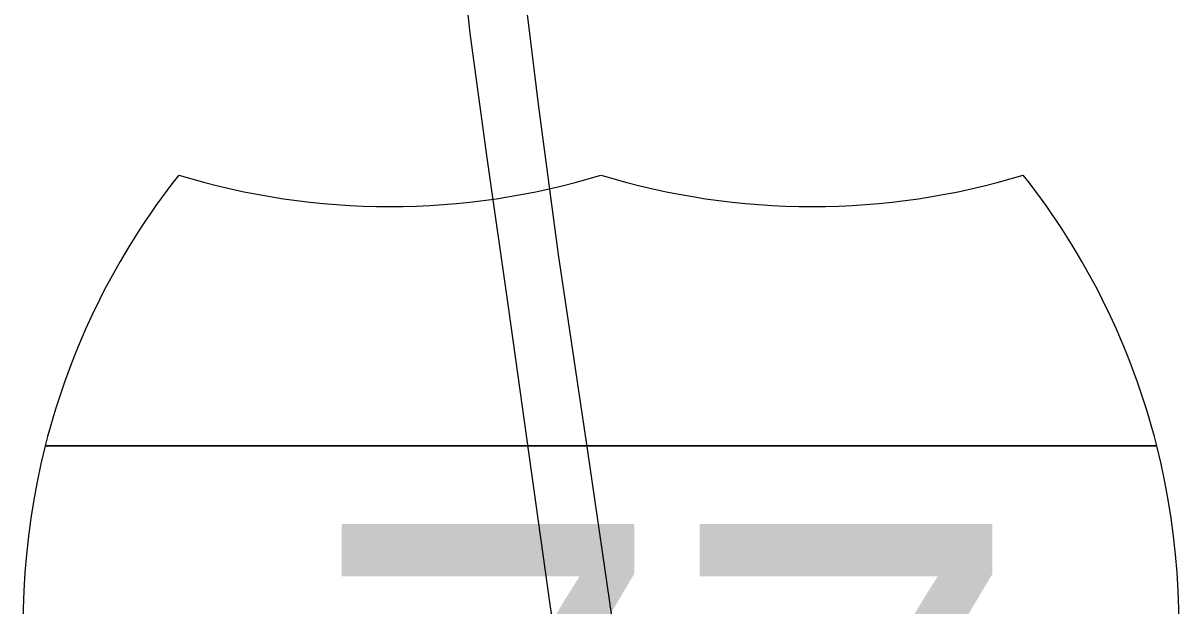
# Model space of a CAD drawing. Extents: x -59 to 82, y -3 to 49.
# Drawn here: x -11.9606 to -11.6765, y 28.8148 to 28.9581 of the extents above; entities that cross this region are included whole.
import ezdxf

# ---------------------------------------------------------------- set-up
doc = ezdxf.new("R2010")
doc.units = 0
doc.layers.add('GM_X_Interstate_Route', color=7, linetype='Continuous')
doc.layers.add('GM_X_Interstate_Shield', color=7, linetype='Continuous')

msp = doc.modelspace()

# ---------------------------------------------------------------- linework, layer by layer
at = {"layer": 'GM_X_Interstate_Route'}
for points in [[(-11.795635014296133, 28.573107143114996), (-11.797163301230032, 28.583806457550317), (-11.803197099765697, 28.626047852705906), (-11.80895101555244, 28.664684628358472), (-11.815034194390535, 28.704632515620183), (-11.820955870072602, 28.743598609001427), (-11.826051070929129, 28.780918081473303), (-11.831146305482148, 28.815770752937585), (-11.84117522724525, 28.887781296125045), (-11.846599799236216, 28.925591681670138), (-11.850713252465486, 28.95567841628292), (-11.854658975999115, 28.992009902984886), (-11.857946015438, 29.026700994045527), (-11.860574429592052, 29.05711702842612), (-11.862711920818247, 29.089173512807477), (-11.864029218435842, 29.116134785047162), (-11.86550808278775, 29.147041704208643), (-11.866657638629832, 29.18206212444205)], [(-11.781575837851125, 28.57121127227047), (-11.783460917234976, 28.584122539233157), (-11.786364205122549, 28.60400786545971), (-11.793304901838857, 28.65259901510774), (-11.798953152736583, 28.693764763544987), (-11.8034767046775, 28.725081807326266), (-11.809932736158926, 28.76979559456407), (-11.815257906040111, 28.80789796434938), (-11.821881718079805, 28.853419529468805), (-11.828983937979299, 28.901202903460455), (-11.833824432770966, 28.937528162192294), (-11.838832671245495, 28.978370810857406), (-11.842542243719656, 29.013403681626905), (-11.845934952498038, 29.05537720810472), (-11.848352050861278, 29.091696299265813), (-11.85012920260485, 29.1260828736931), (-11.851421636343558, 29.157561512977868), (-11.852067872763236, 29.181614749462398)]]:
    msp.add_lwpolyline(points, dxfattribs=at)
at = {"layer": 'GM_X_Interstate_Shield'}
for p, q in [((-11.955165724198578, 28.85415987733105), (-11.68191249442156, 28.854159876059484)), ((-11.68191249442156, 28.854159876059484), (-11.955165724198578, 28.85415987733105)), ((-11.68191249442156, 28.854159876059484), (-11.955165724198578, 28.85415987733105))]:
    msp.add_line(p, q, dxfattribs=at)
for centre, radius, start, end in [((-11.783027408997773, 28.810623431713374), 0.17755850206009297, 141.66895833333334, 165.8066458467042), ((-11.87042529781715, 29.090554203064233), 0.17755850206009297, 253.00907500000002, 286.990925), ((-11.766652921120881, 29.090554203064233), 0.17755850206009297, 253.00907500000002, 286.990925), ((-11.854050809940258, 28.810623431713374), 0.1775585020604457, 14.193353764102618, 38.33103888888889), ((-11.783027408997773, 28.810623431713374), 0.17755850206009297, 165.8066458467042, 258.4630388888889), ((-11.854050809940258, 28.810623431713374), 0.1775585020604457, 281.53695833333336, 14.193353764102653)]:
    msp.add_arc(centre, radius, start, end, dxfattribs=at)

# ---------------------------------------------------------------- texts
msp.add_text('77', height=0.11837121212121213, dxfattribs=at).set_placement((-11.890434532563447, 28.716555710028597))

doc.saveas('drawing.dxf')
